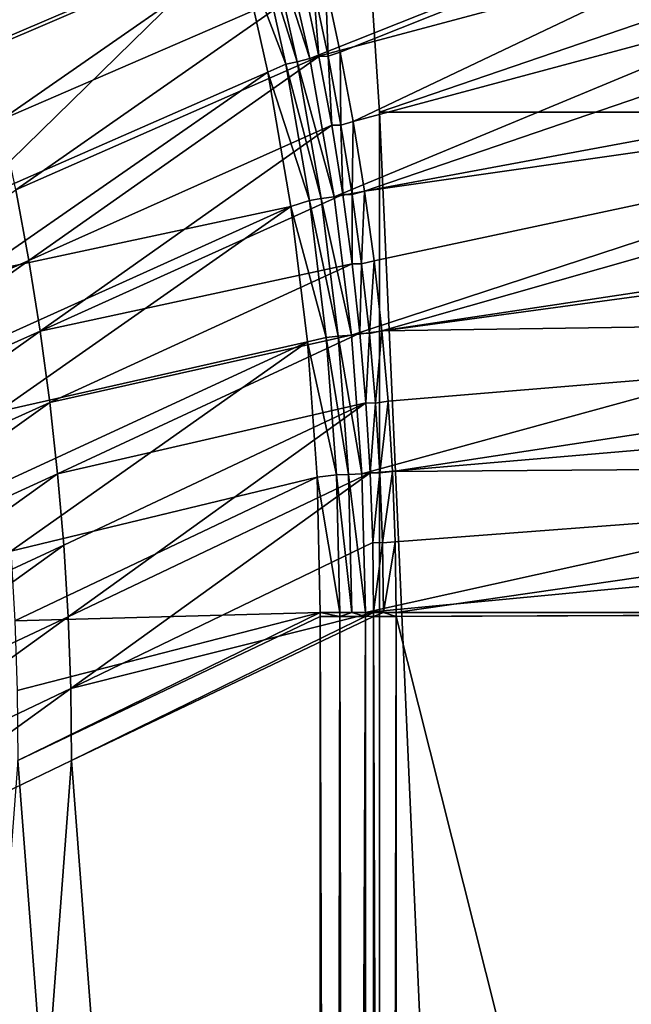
# Model space of a CAD drawing. Header units: metres. Extents: x -901 to 901, y -486 to 401.
# Tile 328 of 370: x 822 to 852, y 182 to 230. Entities that reach past the tile are written whole.
import ezdxf

# ---------------------------------------------------------------- set-up
doc = ezdxf.new("R2010")
doc.units = ezdxf.units.M

msp = doc.modelspace()

# ---------------------------------------------------------------- linework, layer by layer
at = {"layer": 'top0'}
for points in [[(835.075623, 234.382751, -29.870964), (836.579956, 227.764771, -29.868177), (883.954773, 246.598083, -0.803848)], [(883.954773, 246.598083, -0.803848), (836.579956, 227.764771, -29.868177), (885.311462, 240.790527, -0.803848)], [(838.072083, 228.07637, -32.465992), (837.356201, 231.441254, -32.467522), (885.419678, 246.937363, -3.399924)], [(838.705444, 224.694992, -32.464188), (838.072083, 228.07637, -32.465992), (885.419678, 246.937363, -3.399924)], [(838.705444, 224.694992, -32.464188), (885.419678, 246.937363, -3.399924), (887.468811, 237.797104, -3.399924)], [(836.579956, 227.764771, -29.868177), (837.767822, 221.024963, -29.86421), (885.311462, 240.790527, -0.803848)], [(885.311462, 240.790527, -0.803848), (837.767822, 221.024963, -29.86421), (887.293213, 230.21315, -0.803848)], [(801.770874, 227.7854, -84.665627), (831.28717, 240.118668, -31.937), (800.736694, 231.119965, -84.673477)], [(833.072754, 233.645325, -31.946529), (831.28717, 240.118668, -31.937), (801.770874, 227.7854, -84.665627)], [(839.25592, 221.299149, -32.462105), (838.705444, 224.694992, -32.464188), (887.468811, 237.797104, -3.399924)], [(839.25592, 221.299149, -32.462105), (887.468811, 237.797104, -3.399924), (889.088013, 228.416321, -3.399924)], [(820.722229, 228.182373, -59.824711), (819.836975, 231.56395, -59.829773), (835.532043, 234.529343, -33.50359)], [(820.722229, 228.182373, -59.824711), (835.532043, 234.529343, -33.50359), (821.524658, 224.779053, -59.820103)], [(835.532043, 234.529343, -33.50359), (836.321472, 231.207458, -33.506363), (821.524658, 224.779053, -59.820103)], [(833.93573, 234.098236, -30.775509), (833.072754, 233.645325, -31.946529), (835.41272, 227.50177, -30.780293)], [(835.973206, 227.612854, -30.28574), (834.486694, 234.23587, -30.285343), (833.93573, 234.098236, -30.775509)], [(835.41272, 227.50177, -30.780293), (835.973206, 227.612854, -30.28574), (833.93573, 234.098236, -30.775509)], [(836.579956, 227.764771, -29.868177), (835.075623, 234.382751, -29.870964), (834.486694, 234.23587, -30.285343)], [(835.973206, 227.612854, -30.28574), (836.579956, 227.764771, -29.868177), (834.486694, 234.23587, -30.285343)], [(802.722595, 224.42717, -84.65934), (833.072754, 233.645325, -31.946529), (801.770874, 227.7854, -84.665627)], [(833.072754, 233.645325, -31.946529), (802.722595, 224.42717, -84.65934), (803.591675, 221.04715, -84.654648)], [(819.766602, 220.628525, -58.265179), (833.072754, 233.645325, -31.946529), (803.591675, 221.04715, -84.654648)], [(834.535034, 227.113144, -31.961788), (833.072754, 233.645325, -31.946529), (819.766602, 220.628525, -58.265179)], [(833.072754, 233.645325, -31.946529), (834.535034, 227.113144, -31.961788), (835.41272, 227.50177, -30.780293)], [(821.524658, 224.779053, -59.820103), (836.321472, 231.207458, -33.506363), (822.243896, 221.356018, -59.81596)], [(836.321472, 231.207458, -33.506363), (837.029053, 227.867264, -33.509735), (822.243896, 221.356018, -59.81596)], [(837.029053, 227.867264, -33.509735), (836.321472, 231.207458, -33.506363), (836.770569, 231.246048, -32.920147)], [(836.770569, 231.246048, -32.920147), (837.356201, 231.441254, -32.467522), (837.480286, 227.891617, -32.920643)], [(837.480286, 227.891617, -32.920643), (837.029053, 227.867264, -33.509735), (836.770569, 231.246048, -32.920147)], [(837.356201, 231.441254, -32.467522), (838.072083, 228.07637, -32.465992), (837.480286, 227.891617, -32.920643)], [(837.767822, 221.024963, -29.86421), (838.615112, 214.274445, -29.859097), (887.293213, 230.21315, -0.803848)], [(887.293213, 230.21315, -0.803848), (838.615112, 214.274445, -29.859097), (888.514221, 221.03038, -0.803848)], [(839.723206, 217.890854, -32.45974), (839.25592, 221.299149, -32.462105), (889.088013, 228.416321, -3.399924)], [(839.723206, 217.890854, -32.45974), (889.088013, 228.416321, -3.399924), (840.107117, 214.472153, -32.457088)], [(889.088013, 228.416321, -3.399924), (889.922791, 221.974228, -3.399924), (840.107117, 214.472153, -32.457088)], [(822.243896, 221.356018, -59.81596), (837.029053, 227.867264, -33.509735), (822.879456, 217.915268, -59.812305)], [(837.029053, 227.867264, -33.509735), (837.654236, 224.510757, -33.513721), (822.879456, 217.915268, -59.812305)], [(837.654236, 224.510757, -33.513721), (837.029053, 227.867264, -33.509735), (837.480286, 227.891617, -32.920643)], [(837.480286, 227.891617, -32.920643), (838.072083, 228.07637, -32.465992), (838.108215, 224.522614, -32.921223)], [(838.108215, 224.522614, -32.921223), (837.654236, 224.510757, -33.513721), (837.480286, 227.891617, -32.920643)], [(838.072083, 228.07637, -32.465992), (838.705444, 224.694992, -32.464188), (838.108215, 224.522614, -32.921223)], [(835.41272, 227.50177, -30.780293), (834.535034, 227.113144, -31.961788), (836.565735, 220.847626, -30.786724)], [(837.13562, 220.931931, -30.28627), (835.973206, 227.612854, -30.28574), (835.41272, 227.50177, -30.780293)], [(836.565735, 220.847626, -30.786724), (837.13562, 220.931931, -30.28627), (835.41272, 227.50177, -30.780293)], [(837.767822, 221.024963, -29.86421), (836.579956, 227.764771, -29.868177), (835.973206, 227.612854, -30.28574)], [(837.13562, 220.931931, -30.28627), (837.767822, 221.024963, -29.86421), (835.973206, 227.612854, -30.28574)], [(820.376953, 217.271744, -58.268131), (834.535034, 227.113144, -31.961788), (819.766602, 220.628525, -58.265179)], [(835.667725, 220.543488, -31.982882), (834.535034, 227.113144, -31.961788), (820.376953, 217.271744, -58.268131)], [(834.535034, 227.113144, -31.961788), (835.667725, 220.543488, -31.982882), (836.565735, 220.847626, -30.786724)], [(822.879456, 217.915268, -59.812305), (837.654236, 224.510757, -33.513721), (823.430969, 214.458847, -59.809155)], [(837.654236, 224.510757, -33.513721), (838.196533, 221.139969, -33.518326), (823.430969, 214.458847, -59.809155)], [(838.196533, 221.139969, -33.518326), (837.654236, 224.510757, -33.513721), (838.108215, 224.522614, -32.921223)], [(838.108215, 224.522614, -32.921223), (838.705444, 224.694992, -32.464188), (838.65387, 221.141403, -32.921879)], [(838.65387, 221.141403, -32.921879), (838.196533, 221.139969, -33.518326), (838.108215, 224.522614, -32.921223)], [(838.705444, 224.694992, -32.464188), (839.25592, 221.299149, -32.462105), (838.65387, 221.141403, -32.921879)], [(840.107117, 214.472153, -32.457088), (889.922791, 221.974228, -3.399924), (890.559692, 215.21669, -3.399924)], [(822.243896, 221.356018, -59.81596), (822.879456, 217.915268, -59.812305), (808.205383, 211.436508, -86.20137)], [(823.430969, 214.458847, -59.809155), (838.196533, 221.139969, -33.518326), (838.655762, 217.756958, -33.52356)], [(838.655762, 217.756958, -33.52356), (838.196533, 221.139969, -33.518326), (838.65387, 221.141403, -32.921879)], [(838.65387, 221.141403, -32.921879), (839.25592, 221.299149, -32.462105), (839.116882, 217.750397, -32.922615)], [(839.116882, 217.750397, -32.922615), (838.655762, 217.756958, -33.52356), (838.65387, 221.141403, -32.921879)], [(839.25592, 221.299149, -32.462105), (839.723206, 217.890854, -32.45974), (839.116882, 217.750397, -32.922615)], [(836.565735, 220.847626, -30.786724), (835.667725, 220.543488, -31.982882), (837.391479, 214.154984, -30.794786)], [(837.970581, 214.212158, -30.286932), (837.13562, 220.931931, -30.28627), (836.565735, 220.847626, -30.786724)], [(837.391479, 214.154984, -30.794786), (837.970581, 214.212158, -30.286932), (836.565735, 220.847626, -30.786724)], [(838.615112, 214.274445, -29.859097), (837.767822, 221.024963, -29.86421), (837.13562, 220.931931, -30.28627)], [(837.970581, 214.212158, -30.286932), (838.615112, 214.274445, -29.859097), (837.13562, 220.931931, -30.28627)], [(838.615112, 214.274445, -29.859097), (839.127136, 207.507172, -29.852839), (888.514221, 221.03038, -0.803848)], [(888.514221, 221.03038, -0.803848), (839.127136, 207.507172, -29.852839), (889.283508, 211.798798, -0.803848)], [(820.905396, 213.901718, -58.272404), (835.667725, 220.543488, -31.982882), (820.376953, 217.271744, -58.268131)], [(835.667725, 220.543488, -31.982882), (820.905396, 213.901718, -58.272404), (821.351624, 210.520218, -58.278027)], [(836.469299, 213.950562, -32.009983), (835.667725, 220.543488, -31.982882), (821.351624, 210.520218, -58.278027)], [(835.667725, 220.543488, -31.982882), (836.469299, 213.950562, -32.009983), (837.391479, 214.154984, -30.794786)], [(808.205383, 211.436508, -86.20137), (822.879456, 217.915268, -59.812305), (808.765503, 207.901215, -86.19561)], [(822.879456, 217.915268, -59.812305), (823.430969, 214.458847, -59.809155), (808.765503, 207.901215, -86.19561)], [(823.430969, 214.458847, -59.809155), (838.655762, 217.756958, -33.52356), (823.898071, 210.9888, -59.806522)], [(838.655762, 217.756958, -33.52356), (839.031799, 214.36377, -33.529438), (823.898071, 210.9888, -59.806522)], [(839.031799, 214.36377, -33.529438), (838.655762, 217.756958, -33.52356), (839.116882, 217.750397, -32.922615)], [(839.496887, 214.352005, -32.923428), (839.031799, 214.36377, -33.529438), (839.116882, 217.750397, -32.922615)], [(839.116882, 217.750397, -32.922615), (839.723206, 217.890854, -32.45974), (839.496887, 214.352005, -32.923428)], [(839.723206, 217.890854, -32.45974), (840.107117, 214.472153, -32.457088), (839.496887, 214.352005, -32.923428)], [(890.559692, 215.21669, -3.399924), (840.407593, 211.04512, -32.454144), (840.107117, 214.472153, -32.457088)], [(840.62439, 207.611755, -32.450905), (840.407593, 211.04512, -32.454144), (890.559692, 215.21669, -3.399924)], [(890.973389, 207.980759, -3.399924), (840.62439, 207.611755, -32.450905), (890.559692, 215.21669, -3.399924)], [(808.765503, 207.901215, -86.19561), (823.430969, 214.458847, -59.809155), (809.239868, 204.351196, -86.190819)], [(823.430969, 214.458847, -59.809155), (823.898071, 210.9888, -59.806522), (809.239868, 204.351196, -86.190819)], [(823.898071, 210.9888, -59.806522), (839.031799, 214.36377, -33.529438), (824.28064, 207.507156, -59.804432)], [(839.031799, 214.36377, -33.529438), (839.324402, 210.962509, -33.535969), (824.28064, 207.507156, -59.804432)], [(839.324402, 210.962509, -33.535969), (839.031799, 214.36377, -33.529438), (839.496887, 214.352005, -32.923428)], [(839.793457, 210.948624, -32.92432), (839.324402, 210.962509, -33.535969), (839.496887, 214.352005, -32.923428)], [(839.496887, 214.352005, -32.923428), (840.107117, 214.472153, -32.457088), (839.793457, 210.948624, -32.92432)], [(840.107117, 214.472153, -32.457088), (840.407593, 211.04512, -32.454144), (839.793457, 210.948624, -32.92432)], [(836.469299, 213.950562, -32.009983), (821.351624, 210.520218, -58.278027), (821.715637, 207.129059, -58.28503)], [(821.997131, 203.730118, -58.293438), (836.469299, 213.950562, -32.009983), (821.715637, 207.129059, -58.28503)], [(836.942139, 207.342529, -32.04332), (836.469299, 213.950562, -32.009983), (821.997131, 203.730118, -58.293438)], [(837.391479, 214.154984, -30.794786), (836.469299, 213.950562, -32.009983), (837.886597, 207.442963, -30.804468)], [(836.469299, 213.950562, -32.009983), (836.942139, 207.342529, -32.04332), (837.886597, 207.442963, -30.804468)], [(838.474731, 207.472656, -30.287724), (837.970581, 214.212158, -30.286932), (837.391479, 214.154984, -30.794786)], [(837.886597, 207.442963, -30.804468), (838.474731, 207.472656, -30.287724), (837.391479, 214.154984, -30.794786)], [(839.127136, 207.507172, -29.852839), (838.615112, 214.274445, -29.859097), (837.970581, 214.212158, -30.286932)], [(838.474731, 207.472656, -30.287724), (839.127136, 207.507172, -29.852839), (837.970581, 214.212158, -30.286932)], [(839.127136, 207.507172, -29.852839), (839.306335, 200.734329, -29.845451), (889.283508, 211.798798, -0.803848)], [(889.283508, 211.798798, -0.803848), (839.306335, 200.734329, -29.845451), (889.547974, 205.491623, -0.803848)], [(809.239868, 204.351196, -86.190819), (823.898071, 210.9888, -59.806522), (809.628235, 200.788498, -86.187019)], [(823.898071, 210.9888, -59.806522), (824.28064, 207.507156, -59.804432), (809.628235, 200.788498, -86.187019)], [(839.793457, 210.948624, -32.92432), (840.407593, 211.04512, -32.454144), (840.006165, 207.542648, -32.925293)], [(840.407593, 211.04512, -32.454144), (840.62439, 207.611755, -32.450905), (840.006165, 207.542648, -32.925293)], [(824.28064, 207.507156, -59.804432), (839.324402, 210.962509, -33.535969), (824.578308, 204.015976, -59.802895)], [(839.324402, 210.962509, -33.535969), (824.790955, 200.517319, -59.801929), (824.578308, 204.015976, -59.802895)], [(839.324402, 210.962509, -33.535969), (839.533447, 207.555222, -33.543159), (824.790955, 200.517319, -59.801929)], [(839.533447, 207.555222, -33.543159), (839.324402, 210.962509, -33.535969), (839.793457, 210.948624, -32.92432)], [(840.006165, 207.542648, -32.925293), (839.533447, 207.555222, -33.543159), (839.793457, 210.948624, -32.92432)], [(890.973389, 207.980759, -3.399924), (840.757385, 204.174149, -32.447369), (840.62439, 207.611755, -32.450905)], [(840.806335, 200.734329, -32.443527), (840.757385, 204.174149, -32.447369), (890.973389, 207.980759, -3.399924)], [(891.111328, 200.734329, -3.399924), (840.806335, 200.734329, -32.443527), (890.973389, 207.980759, -3.399924)], [(809.628235, 200.788498, -86.187019), (824.28064, 207.507156, -59.804432), (809.930359, 197.215195, -86.18425)], [(824.28064, 207.507156, -59.804432), (824.578308, 204.015976, -59.802895), (809.930359, 197.215195, -86.18425)], [(822.196045, 200.325577, -58.303238), (836.942139, 207.342529, -32.04332), (821.997131, 203.730118, -58.293438)], [(837.088806, 200.727341, -32.083122), (836.942139, 207.342529, -32.04332), (822.196045, 200.325577, -58.303238)], [(839.533447, 207.555222, -33.543159), (824.918457, 197.013245, -59.801559), (824.790955, 200.517319, -59.801929)], [(839.533447, 207.555222, -33.543159), (839.658813, 204.143982, -33.551025), (824.918457, 197.013245, -59.801559)], [(837.886597, 207.442963, -30.804468), (836.942139, 207.342529, -32.04332), (838.047729, 200.730713, -30.815765)], [(836.942139, 207.342529, -32.04332), (837.088806, 200.727341, -32.083122), (838.047729, 200.730713, -30.815765)], [(838.644653, 200.732498, -30.288647), (838.474731, 207.472656, -30.287724), (837.886597, 207.442963, -30.804468)], [(838.047729, 200.730713, -30.815765), (838.644653, 200.732498, -30.288647), (837.886597, 207.442963, -30.804468)], [(839.306335, 200.734329, -29.845451), (839.127136, 207.507172, -29.852839), (838.474731, 207.472656, -30.287724)], [(838.644653, 200.732498, -30.288647), (839.306335, 200.734329, -29.845451), (838.474731, 207.472656, -30.287724)], [(839.658813, 204.143982, -33.551025), (839.533447, 207.555222, -33.543159), (840.006165, 207.542648, -32.925293)], [(840.134705, 204.136475, -32.926338), (839.658813, 204.143982, -33.551025), (840.006165, 207.542648, -32.925293)], [(840.006165, 207.542648, -32.925293), (840.62439, 207.611755, -32.450905), (840.134705, 204.136475, -32.926338)], [(840.62439, 207.611755, -32.450905), (840.757385, 204.174149, -32.447369), (840.134705, 204.136475, -32.926338)], [(839.306335, 200.734329, -29.845451), (889.607849, 200.734329, -0.803848), (889.547974, 205.491623, -0.803848)], [(809.930359, 197.215195, -86.18425), (824.578308, 204.015976, -59.802895), (810.146118, 193.633362, -86.182533)], [(824.578308, 204.015976, -59.802895), (824.790955, 200.517319, -59.801929), (810.146118, 193.633362, -86.182533)], [(839.658813, 204.143982, -33.551025), (839.700317, 200.73085, -33.559574), (824.918457, 197.013245, -59.801559)], [(839.700317, 200.73085, -33.559574), (839.658813, 204.143982, -33.551025), (840.134705, 204.136475, -32.926338)], [(840.178589, 200.732529, -32.927475), (839.700317, 200.73085, -33.559574), (840.134705, 204.136475, -32.926338)], [(840.134705, 204.136475, -32.926338), (840.757385, 204.174149, -32.447369), (840.178589, 200.732529, -32.927475)], [(840.757385, 204.174149, -32.447369), (840.806335, 200.734329, -32.443527), (840.178589, 200.732529, -32.927475)], [(824.790955, 200.517319, -59.801929), (810.27533, 190.045074, -86.181908), (810.146118, 193.633362, -86.182533)], [(824.790955, 200.517319, -59.801929), (824.918457, 197.013245, -59.801559), (810.27533, 190.045074, -86.181908)], [(822.312256, 196.91774, -58.314411), (837.088806, 200.727341, -32.083122), (822.196045, 200.325577, -58.303238)], [(837.088806, 200.727341, -32.083122), (822.312256, 196.91774, -58.314411), (822.345215, 193.507736, -58.332531)], [(837.088196, 200.543762, -32.084431), (837.088806, 200.727341, -32.083122), (822.345215, 193.507736, -58.332531)], [(837.088196, 200.543762, -32.084431), (822.345215, 193.507736, -58.332531), (837.088196, 0.734328, -32.084431)], [(824.918457, 197.013245, -59.801559), (839.700317, 200.73085, -33.559574), (824.960754, 193.505814, -59.801792)], [(839.700317, 200.73085, -33.559574), (839.700134, 200.543762, -33.560173), (824.960754, 193.505814, -59.801792)], [(839.700134, 200.543762, -33.560173), (839.700134, 0.734328, -33.560173), (824.960754, 193.505814, -59.801792)], [(837.088196, 200.543762, -32.084431), (838.047302, 200.543762, -30.816235), (837.088806, 200.727341, -32.083122)], [(837.088196, 0.734328, -32.084431), (837.69043, 0.734328, -31.209976), (837.088196, 200.543762, -32.084431)], [(837.69043, 0.734328, -31.209976), (838.047302, 200.543762, -30.816235), (837.088196, 200.543762, -32.084431)], [(838.047302, 200.543762, -30.816235), (838.047729, 200.730713, -30.815765), (837.088806, 200.727341, -32.083122)], [(837.69043, 0.734328, -31.209976), (838.437744, 0.734328, -30.4557), (838.047302, 200.543762, -30.816235)], [(838.047729, 200.730713, -30.815765), (838.047302, 200.543762, -30.816235), (838.644653, 200.732498, -30.288647)], [(838.047302, 200.543762, -30.816235), (839.306519, 200.543762, -29.845343), (838.644653, 200.732498, -30.288647)], [(838.437744, 0.734328, -30.4557), (839.306519, 200.543762, -29.845343), (838.047302, 200.543762, -30.816235)], [(838.437744, 0.734328, -30.4557), (839.306519, 0.734328, -29.845343), (839.306519, 200.543762, -29.845343)], [(838.644653, 200.732498, -30.288647), (839.306519, 200.543762, -29.845343), (839.306335, 200.734329, -29.845451)], [(839.306335, 200.734329, -29.845451), (839.306519, 200.543762, -29.845343), (889.607849, 200.734329, -0.803848)], [(839.306519, 200.543762, -29.845343), (839.306519, 0.734328, -29.845343), (889.607849, 200.734329, -0.803848)], [(889.607849, 200.734329, -0.803848), (839.306519, 0.734328, -29.845343), (889.607849, 0.734328, -0.803848)], [(839.700317, 200.73085, -33.559574), (840.178589, 200.732529, -32.927475), (839.700134, 200.543762, -33.560173)], [(840.178589, 200.732529, -32.927475), (840.806519, 200.543762, -32.443417), (839.700134, 200.543762, -33.560173)], [(840.37323, 0.734328, -32.747837), (839.700134, 200.543762, -33.560173), (840.806519, 200.543762, -32.443417)], [(840.37323, 0.734328, -32.747837), (840.000488, 0.734328, -33.124035), (839.700134, 200.543762, -33.560173)], [(840.000488, 0.734328, -33.124035), (839.700134, 0.734328, -33.560173), (839.700134, 200.543762, -33.560173)], [(840.178589, 200.732529, -32.927475), (840.806335, 200.734329, -32.443527), (840.806519, 200.543762, -32.443417)], [(840.806519, 0.734328, -32.443417), (840.37323, 0.734328, -32.747837), (840.806519, 200.543762, -32.443417)], [(840.806335, 200.734329, -32.443527), (891.111328, 200.734329, -3.399924), (840.806519, 200.543762, -32.443417)], [(891.111328, 200.734329, -3.399924), (891.111328, 0.734328, -3.399924), (840.806519, 200.543762, -32.443417)], [(840.806519, 200.543762, -32.443417), (891.111328, 0.734328, -3.399924), (840.806519, 0.734328, -32.443417)], [(824.918457, 197.013245, -59.801559), (810.318054, 186.452408, -86.182411), (810.27533, 190.045074, -86.181908)], [(824.960754, 193.505814, -59.801792), (810.318054, 186.452408, -86.182411), (824.918457, 197.013245, -59.801559)], [(822.345215, 193.507736, -58.332531), (807.810669, 0.734328, -84.516914), (837.088196, 0.734328, -32.084431)], [(810.439636, 0.734328, -85.962082), (810.318054, 186.452408, -86.182411), (824.960754, 193.505814, -59.801792)], [(839.700134, 0.734328, -33.560173), (810.439636, 0.734328, -85.962082), (824.960754, 193.505814, -59.801792)]]:
    msp.add_3dface(points, dxfattribs=at)
at = {"layer": 'top0123'}
for points in [[(859.612793, 231.865005, -540), (839.990051, 225.147141, -540), (839.647888, 230.368195, -540)], [(839.647888, 230.368195, -520), (839.990051, 225.147141, -520), (859.612793, 231.865005, -520)], [(859.612793, 231.865005, -540), (859.990051, 225.147141, -540), (839.990051, 225.147141, -540)], [(859.612793, 231.865005, -520), (839.990051, 225.147141, -520), (859.990051, 225.147141, -520)], [(839.990051, 225.147141, -520), (839.647888, 230.368195, -520), (839.990051, 225.147141, -540)], [(839.647888, 230.368195, -520), (839.647888, 230.368195, -540), (839.990051, 225.147141, -540)], [(859.990051, 225.147141, -540), (859.990051, -225.14711, -540), (839.990051, 225.147141, -540)], [(839.990051, 225.147141, -540), (859.990051, -225.14711, -540), (839.990051, -225.14711, -540)], [(839.990051, 225.147141, -520), (839.990051, 225.147141, -540), (839.990051, -225.14711, -520)], [(839.990051, 225.147141, -540), (839.990051, -225.14711, -540), (839.990051, -225.14711, -520)], [(839.990051, 225.147141, -520), (839.990051, -225.14711, -520), (859.990051, 225.147141, -520)], [(859.990051, 225.147141, -520), (839.990051, -225.14711, -520), (859.990051, -225.14711, -520)]]:
    msp.add_3dface(points, dxfattribs=at)

doc.saveas('drawing.dxf')
